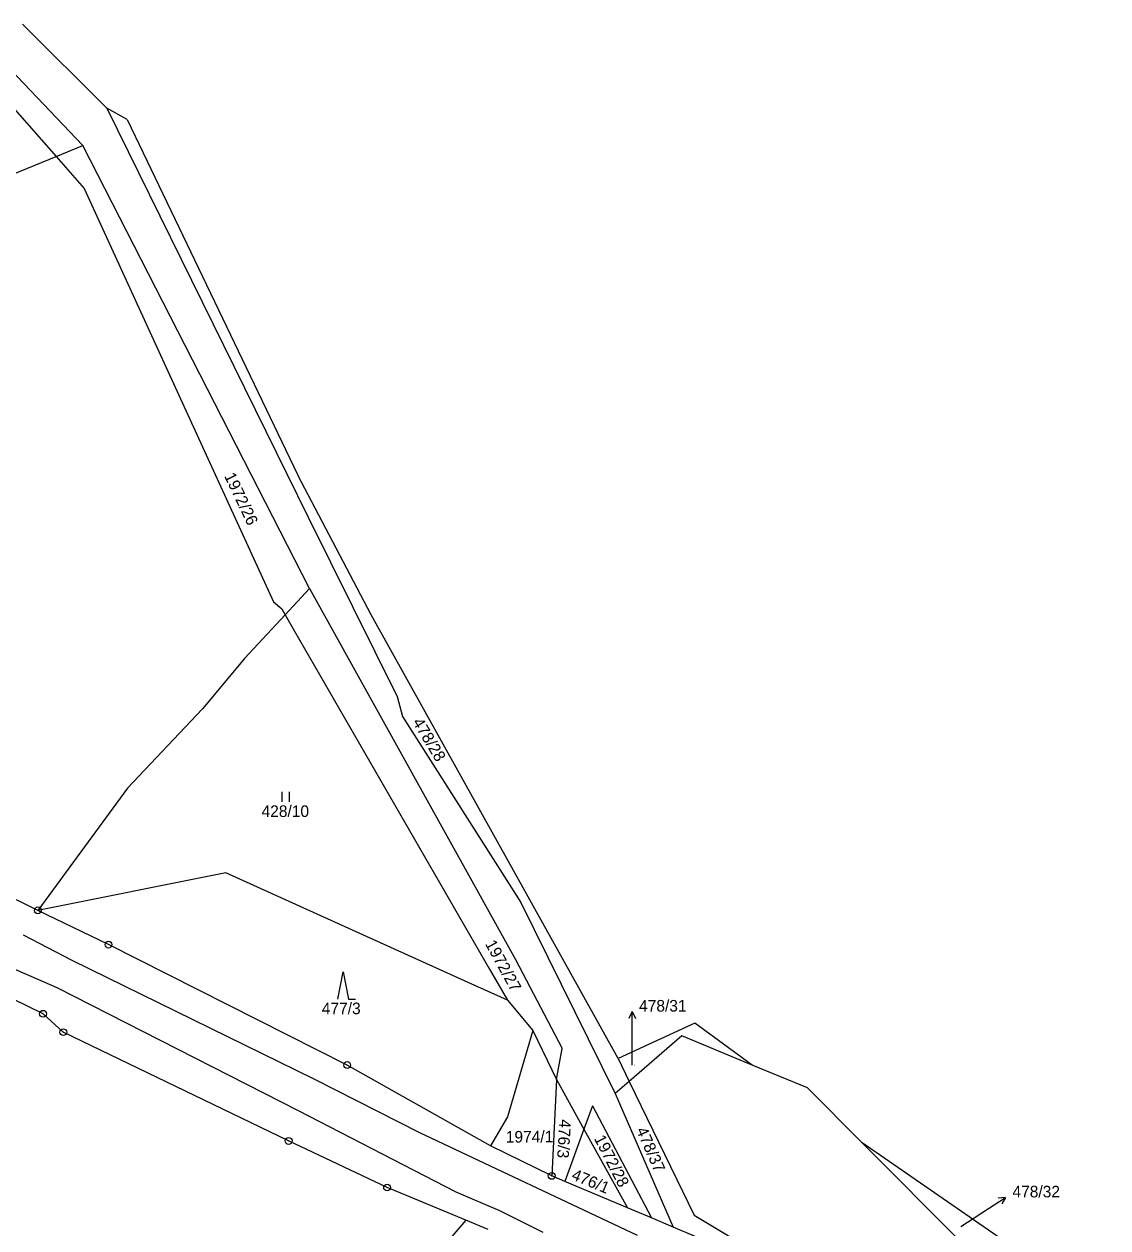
# Model space of a CAD drawing. Extents: x -795483 to -789093, y -1112258 to -1108741.
# Drawn here: x -790543.9 to -790385.3, y -1111182.3 to -1111006 of the extents above; entities that cross this region are included whole.
import ezdxf

# ---------------------------------------------------------------- set-up
doc = ezdxf.new("R2010")
doc.units = 0
for name, color, linetype in [('Komunikace', 7, 'Continuous'), ('Vrstva 1', 7, 'Continuous'), ('Vrstva 14', 7, 'Continuous'), ('Vrstva 16', 7, 'Continuous'), ('Vrstva 2', 7, 'Continuous'), ('Vrstva 23', 7, 'Continuous'), ('Vrstva 28', 7, 'Continuous')]:
    doc.layers.add(name, color=color, linetype=linetype)

msp = doc.modelspace()

# ---------------------------------------------------------------- linework, layer by layer
at = {"layer": 'Komunikace'}
for p, q in [((-790454.89, -1111158.45), (-790454.89, -1111153.59)), ((-790406.8, -1111182.04), (-790402.75, -1111179.42))]:
    msp.add_line(p, q, dxfattribs=at)
at = {"layer": 'Vrstva 1'}
for p, q in [((-790535.31, -1111023.82), (-790552.2, -1111006.09)), ((-790544.15, -1111006.02), (-790531.8, -1111018.31)), ((-790551.75, -1111011.21), (-790539.23, -1111025.41)), ((-790531.8, -1111018.31), (-790502.34, -1111078.23)), ((-790528.83, -1111019.99), (-790531.8, -1111018.31)), ((-790528.83, -1111019.99), (-790503.83, -1111072.07)), ((-790539.23, -1111025.41), (-790535.31, -1111023.82)), ((-790502.12, -1111088.67), (-790535.31, -1111023.82)), ((-790574.97, -1111039.94), (-790539.23, -1111025.41)), ((-790539.23, -1111025.41), (-790535.1, -1111030.1)), ((-790535.1, -1111030.1), (-790507.4, -1111090.62)), ((-790493.09, -1111092.52), (-790503.83, -1111072.07)), ((-790502.34, -1111078.23), (-790489.3, -1111104.45)), ((-790505.69, -1111092.5), (-790502.12, -1111088.67)), ((-790502.12, -1111088.67), (-790471.97, -1111142.98)), ((-790507.4, -1111090.62), (-790506.19, -1111091.64)), ((-790511.64, -1111098.88), (-790505.69, -1111092.5)), ((-790506.19, -1111091.64), (-790505.69, -1111092.5)), ((-790505.69, -1111092.5), (-790504.32, -1111094.88)), ((-790456.95, -1111157.45), (-790493.09, -1111092.52)), ((-790504.32, -1111094.88), (-790475.76, -1111144.38)), ((-790511.64, -1111098.88), (-790517.8, -1111106.25)), ((-790489.3, -1111104.45), (-790488.52, -1111107.4)), ((-790517.8, -1111106.25), (-790528.77, -1111117.9)), ((-790488.52, -1111107.4), (-790471.22, -1111134.6)), ((-790541.89, -1111135.77), (-790595.89, -1111109.48)), ((-790528.77, -1111117.9), (-790541.89, -1111135.77)), ((-790514.4, -1111130.3), (-790541.89, -1111135.77)), ((-790478.89, -1111146.32), (-790514.4, -1111130.3)), ((-790471.22, -1111134.6), (-790457.4, -1111162.6)), ((-790531.55, -1111140.78), (-790541.89, -1111135.77)), ((-790496.62, -1111158.42), (-790531.55, -1111140.78)), ((-790471.97, -1111142.98), (-790465.14, -1111155.97)), ((-790475.76, -1111144.38), (-790473.15, -1111148.91)), ((-790541.13, -1111150.91), (-790551.02, -1111146.06)), ((-790473.15, -1111148.91), (-790478.89, -1111146.32)), ((-790473.15, -1111148.91), (-790469.42, -1111153.35)), ((-790538.17, -1111153.6), (-790541.13, -1111150.91)), ((-790445.73, -1111152.3), (-790456.95, -1111157.45)), ((-790437.32, -1111158.41), (-790445.73, -1111152.3)), ((-790505.19, -1111169.53), (-790538.17, -1111153.6)), ((-790469.42, -1111153.35), (-790473.13, -1111166)), ((-790469.42, -1111153.35), (-790465.97, -1111160.55)), ((-790447.61, -1111154.13), (-790455.32, -1111160.8)), ((-790437.32, -1111158.41), (-790447.61, -1111154.13)), ((-790465.97, -1111160.55), (-790465.14, -1111155.97)), ((-790456.95, -1111157.45), (-790455.32, -1111160.8)), ((-790475.62, -1111170.24), (-790496.62, -1111158.42)), ((-790429.25, -1111161.77), (-790437.32, -1111158.41)), ((-790465.97, -1111160.55), (-790466.68, -1111174.64)), ((-790465.97, -1111160.55), (-790461.97, -1111167.78)), ((-790455.32, -1111160.8), (-790457.4, -1111162.6)), ((-790455.32, -1111160.8), (-790445.82, -1111180.41)), ((-790457.4, -1111162.6), (-790448.88, -1111182.13)), ((-790421.25, -1111169.79), (-790429.25, -1111161.77)), ((-790460.72, -1111164.37), (-790461.97, -1111167.78)), ((-790460.72, -1111164.37), (-790452.09, -1111180.78)), ((-790473.13, -1111166), (-790475.62, -1111170.24)), ((-790461.97, -1111167.78), (-790464.77, -1111175.44)), ((-790461.97, -1111167.78), (-790455.6, -1111179.3)), ((-790490.77, -1111176.34), (-790505.19, -1111169.53)), ((-790466.68, -1111174.64), (-790475.62, -1111170.24)), ((-790406.6, -1111184.47), (-790421.25, -1111169.79)), ((-790385.26, -1111194.62), (-790421.25, -1111169.79)), ((-790464.77, -1111175.44), (-790466.68, -1111174.64)), ((-790455.6, -1111179.3), (-790464.77, -1111175.44)), ((-790479.26, -1111181.13), (-790490.77, -1111176.34)), ((-790452.09, -1111180.78), (-790455.6, -1111179.3)), ((-790448.88, -1111182.13), (-790452.09, -1111180.78)), ((-790445.82, -1111180.41), (-790429.85, -1111189.93)), ((-790479.26, -1111181.13), (-790494.79, -1111199.32)), ((-790476, -1111182.49), (-790479.26, -1111181.13)), ((-790437.14, -1111187.07), (-790448.88, -1111182.13))]:
    msp.add_line(p, q, dxfattribs=at)
at = {"layer": 'Vrstva 16'}
for p, q in [((-790454.89, -1111150.59), (-790455.39, -1111151.59)), ((-790454.89, -1111153.59), (-790454.89, -1111150.59)), ((-790454.89, -1111150.59), (-790454.39, -1111151.59)), ((-790402.75, -1111179.42), (-790400.23, -1111177.79)), ((-790400.23, -1111177.79), (-790401.34, -1111177.91)), ((-790400.23, -1111177.79), (-790400.8, -1111178.75))]:
    msp.add_line(p, q, dxfattribs=at)
at = {"layer": 'Vrstva 2'}
for p, q in [((-790544.05, -1111139.35), (-790536.9, -1111143.04)), ((-790539.07, -1111147.12), (-790547.95, -1111143.25)), ((-790536.9, -1111143.04), (-790501.51, -1111160.41)), ((-790503.76, -1111165.14), (-790539.07, -1111147.12)), ((-790501.51, -1111160.41), (-790486.04, -1111168.27)), ((-790480.67, -1111177.03), (-790503.76, -1111165.14)), ((-790486.04, -1111168.27), (-790454.15, -1111183.33)), ((-790474.26, -1111179.78), (-790480.67, -1111177.03)), ((-790467.91, -1111182.92), (-790474.26, -1111179.78))]:
    msp.add_line(p, q, dxfattribs=at)
at = {"layer": 'Vrstva 23'}
for p, q in [((-790506.11, -1111119.9), (-790506.11, -1111118.4)), ((-790505.11, -1111118.4), (-790505.11, -1111119.9)), ((-790498, -1111148.77), (-790497.2, -1111144.77)), ((-790497.2, -1111144.77), (-790496.4, -1111148.77)), ((-790496.4, -1111148.77), (-790495.4, -1111148.77))]:
    msp.add_line(p, q, dxfattribs=at)
at = {"layer": 'Vrstva 28'}
for centre, radius in [((-790541.89, -1111135.77), 0.5), ((-790541.89, -1111135.77), 0.01), ((-790531.55, -1111140.78), 0.5), ((-790531.55, -1111140.78), 0.01), ((-790541.13, -1111150.91), 0.5), ((-790541.13, -1111150.91), 0.01), ((-790538.17, -1111153.6), 0.5), ((-790538.17, -1111153.6), 0.01), ((-790496.62, -1111158.42), 0.5), ((-790496.62, -1111158.42), 0.01), ((-790505.19, -1111169.53), 0.5), ((-790505.19, -1111169.53), 0.01), ((-790466.68, -1111174.64), 0.5), ((-790466.68, -1111174.64), 0.01), ((-790490.77, -1111176.34), 0.5), ((-790490.77, -1111176.34), 0.01)]:
    msp.add_circle(centre, radius, dxfattribs=at)

# ---------------------------------------------------------------- texts
at = {"layer": 'Vrstva 14'}
for s, rotation, p in [('1972/26', 295.4967, (-790514.66, -1111072.16)), ('478/28', 301.0548, (-790487.12, -1111108.21)), ('1972/27', 298.769, (-790476.48, -1111140.66)), ('476/3', 266.4041, (-790465.53, -1111166.32)), ('1974/1', 0.4425, (-790473.39, -1111169.78)), ('478/37', 293.7065, (-790454.35, -1111167.93)), ('1972/28', 297.1487, (-790460.52, -1111169.17)), ('476/1', 337.3493, (-790463.91, -1111175.1))]:
    msp.add_text(s, height=1.7, rotation=rotation, dxfattribs=at).set_placement(p)
for s, height, p in [('428/10', 1.7, (-790509.15, -1111122.1)), ('477/3', 1.7, (-790500.33, -1111150.97)), ('478/31', 0.1, (-790454.89, -1111158.45)), ('478/32', 0.1, (-790406.8, -1111182.04))]:
    msp.add_text(s, height=height, dxfattribs=at).set_placement(p)
at = {"layer": 'Vrstva 16'}
for s, p in [('478/31', (-790453.89, -1111150.59)), ('478/32', (-790399.23, -1111177.79))]:
    msp.add_text(s, height=1.7, dxfattribs=at).set_placement(p)

doc.saveas('drawing.dxf')
